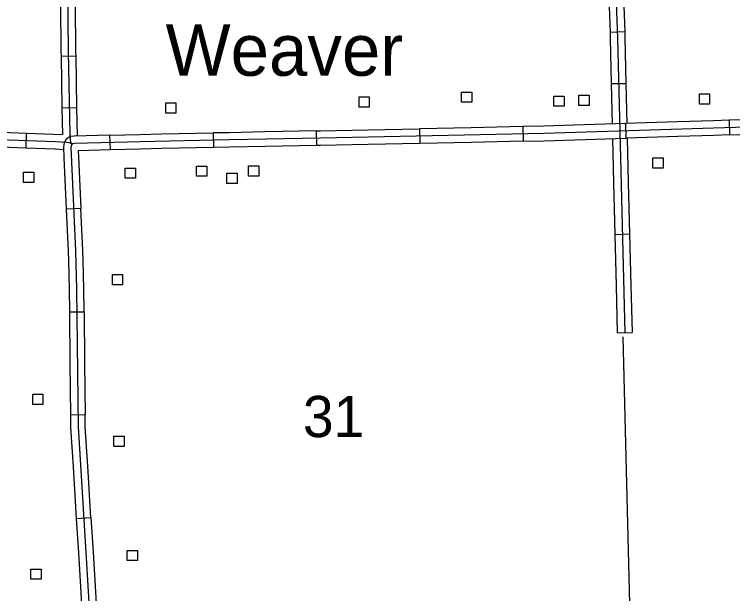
# Model space of a CAD drawing. Extents: x 1084508 to 1142749, y 1057638 to 1093403.
# Drawn here: x 1125227 to 1127533, y 1087915 to 1089777 of the extents above; entities that cross this region are included whole.
import ezdxf

# ---------------------------------------------------------------- set-up
doc = ezdxf.new("R2010")
doc.units = 0
for name, color, linetype in [('Level 24', 7, 'Continuous'), ('Level 31', 7, 'Continuous'), ('Level 32', 7, 'Continuous'), ('Level 45', 7, 'Continuous'), ('Level 5', 7, 'Continuous'), ('Level 56', 7, 'Continuous')]:
    doc.layers.add(name, color=color, linetype=linetype)

msp = doc.modelspace()

# ---------------------------------------------------------------- linework, layer by layer
at = {"layer": 'Level 31'}
for p, q in [((1127192.1, 1089378.9), (1127190.6, 1089425.9)), ((1127521.9, 1089436.5), (1127523.3, 1089389.4)), ((1126197.7, 1089354.8), (1126196.8, 1089401.9)), ((1126528.2, 1089408.9), (1126529.2, 1089361.8)), ((1126859.5, 1089416), (1126860.6, 1089368.9)), ((1125535.2, 1089341.1), (1125533.8, 1089388.2)), ((1125865.4, 1089395.5), (1125866.3, 1089348.5)), ((1126197.7, 1089354.8), (1126197.7, 1089354.8)), ((1125535.2, 1089341.1), (1125535.2, 1089341.1)), ((1125440.6, 1089153.1), (1125393.6, 1089151)), ((1125440.6, 1089153.1), (1125440.6, 1089153.1)), ((1125403.6, 1088820.5), (1125450.7, 1088821.1)), ((1125454.4, 1088489.6), (1125407.3, 1088489.1)), ((1125454.4, 1088489.6), (1125454.4, 1088489.6)), ((1125425.7, 1088157), (1125472.7, 1088159.9))]:
    msp.add_line(p, q, dxfattribs=at)
for points in [[(1127025, 1089420.6), (1126927, 1089417.4), (1126859.5, 1089416)], [(1127190.6, 1089425.9), (1127025, 1089420.6)], [(1127356.2, 1089431.3), (1127190.6, 1089425.9)], [(1127521.9, 1089436.5), (1127471.8, 1089435), (1127356.2, 1089431.3)], [(1127687.6, 1089441.4), (1127521.9, 1089436.5)], [(1127853.5, 1089410), (1127753.9, 1089419.8), (1127472.5, 1089411.5), (1126927.6, 1089393.9), (1126210, 1089378.6), (1125917.2, 1089373), (1125630.5, 1089367.4), (1125419.9, 1089361.3), (1125414.8, 1089361), (1125411.2, 1089358.7), (1125409.2, 1089355.3), (1125408.2, 1089349.8), (1125423.2, 1089017), (1125426.3, 1088893.3), (1125431.3, 1088451), (1125456, 1088047.6), (1125474.1, 1087744.7)], [(1126031.1, 1089398.7), (1125916.7, 1089396.5), (1125865.4, 1089395.5)], [(1126196.8, 1089401.9), (1126031.1, 1089398.7)], [(1126196.8, 1089401.9), (1126209.5, 1089402.1), (1126362.5, 1089405.4)], [(1126362.5, 1089405.4), (1126528.2, 1089408.9)], [(1126693.9, 1089412.4), (1126528.2, 1089408.9)], [(1126859.5, 1089416), (1126693.9, 1089412.4)], [(1125533.8, 1089388.2), (1125418.8, 1089384.8), (1125407.1, 1089384.1), (1125393.8, 1089375.4), (1125386.8, 1089363.6), (1125384.6, 1089351.4), (1125386.1, 1089316.6)], [(1125533.8, 1089388.2), (1125629.9, 1089391), (1125699.7, 1089392.3)], [(1125699.7, 1089392.3), (1125865.4, 1089395.5)], [(1127026.5, 1089373.5), (1127192.1, 1089378.9)], [(1127357.8, 1089384.2), (1127192.1, 1089378.9)], [(1127523.3, 1089389.4), (1127473.2, 1089387.9), (1127357.8, 1089384.2)], [(1127523.3, 1089389.4), (1127689, 1089394.4)], [(1126032, 1089351.6), (1125917.6, 1089349.5), (1125866.3, 1089348.5)], [(1126197.7, 1089354.8), (1126032, 1089351.6)], [(1126363.5, 1089358.3), (1126210.4, 1089355), (1126197.7, 1089354.8)], [(1126529.2, 1089361.8), (1126363.5, 1089358.3)], [(1126694.9, 1089365.4), (1126529.2, 1089361.8)], [(1126860.6, 1089368.9), (1126694.9, 1089365.4)], [(1126860.6, 1089368.9), (1126928.2, 1089370.4), (1127026.5, 1089373.5)], [(1125535.2, 1089341.1), (1125432.3, 1089338.1), (1125433.2, 1089318.7)], [(1125700.6, 1089345.2), (1125631.1, 1089343.9), (1125535.2, 1089341.1)], [(1125866.3, 1089348.5), (1125700.6, 1089345.2)], [(1125386.1, 1089316.6), (1125393.6, 1089151)], [(1125433.2, 1089318.7), (1125440.6, 1089153.1)], [(1125393.6, 1089151), (1125399.7, 1089016.2), (1125400.4, 1088985.9)], [(1125447.5, 1088987.1), (1125446.7, 1089017.9), (1125440.6, 1089153.1)], [(1125400.4, 1088985.9), (1125402.8, 1088892.9), (1125403.6, 1088820.5)], [(1125450.7, 1088821.1), (1125449.8, 1088893.7), (1125447.5, 1088987.1)], [(1125450.7, 1088821.1), (1125452.5, 1088655.4)], [(1125403.6, 1088820.5), (1125405.4, 1088654.8)], [(1125405.4, 1088654.8), (1125407.3, 1088489.1)], [(1125452.5, 1088655.4), (1125454.4, 1088489.6)], [(1125407.3, 1088489.1), (1125407.7, 1088450.1), (1125415.5, 1088322.4)], [(1125462.5, 1088325.3), (1125454.8, 1088451.8), (1125454.4, 1088489.6)], [(1125415.5, 1088322.4), (1125425.7, 1088157)], [(1125472.7, 1088159.9), (1125462.5, 1088325.3)], [(1125425.7, 1088157), (1125432.5, 1088046.2), (1125435.7, 1087991.6)], [(1125472.7, 1088159.9), (1125479.5, 1088049), (1125482.7, 1087994.4)], [(1125435.7, 1087991.6), (1125445.6, 1087826.2)], [(1125482.7, 1087994.4), (1125492.6, 1087829)]]:
    msp.add_lwpolyline(points, dxfattribs=at)
at = {"layer": 'Level 32'}
for p, q in [((1127139.8, 1089719.3), (1127186.8, 1089721.1)), ((1125376.8, 1089642.4), (1125423.9, 1089643.2)), ((1127143.8, 1089554), (1127190.8, 1089555)), ((1125379.8, 1089476.7), (1125426.9, 1089477.5)), ((1125264.6, 1089347.9), (1125266.3, 1089394.9))]:
    msp.add_line(p, q, dxfattribs=at)
for points in [[(1125324.2, 1091691.8), (1125329.1, 1091498.7), (1125337.2, 1091332.2), (1125346.4, 1091124.3), (1125351.7, 1090929.4), (1125360.7, 1090720.6), (1125374.6, 1090512.8), (1125388.2, 1090300.3), (1125393.7, 1090187.7), (1125394.5, 1090086.5), (1125397.4, 1089869.7), (1125400.1, 1089655.9), (1125405, 1089391.6), (1125406.5, 1089373.8), (1125407.6, 1089367.3), (1125409.3, 1089361.8), (1125411.5, 1089358.8)], [(1127132, 1090382.3), (1127137.2, 1090318.7), (1127146.4, 1090168), (1127149.7, 1090073), (1127164.1, 1089700.1), (1127170.7, 1089401.7)], [(1127133.4, 1089884.9), (1127139.8, 1089719.3)], [(1127180.4, 1089886.7), (1127186.8, 1089721.1)], [(1125374.6, 1089808.2), (1125376.5, 1089655.5), (1125376.8, 1089642.4)], [(1125421.7, 1089808.8), (1125423.6, 1089656.3), (1125423.9, 1089643.2)], [(1127186.8, 1089721.1), (1127187.6, 1089700.8), (1127190.8, 1089555)], [(1127139.8, 1089719.3), (1127140.6, 1089699.4), (1127143.8, 1089554)], [(1125376.8, 1089642.4), (1125379.8, 1089476.7)], [(1125423.9, 1089643.2), (1125426.9, 1089477.5)], [(1127143.8, 1089554), (1127146.6, 1089424.5)], [(1127190.8, 1089555), (1127193.7, 1089426)], [(1120956.4, 1089528.3), (1121210.7, 1089523), (1121380.4, 1089514.7), (1121609.7, 1089503.3), (1121704.6, 1089501.4), (1121790.8, 1089497.2), (1122045.2, 1089479), (1122189.8, 1089475.2), (1122606.3, 1089464.5), (1122980.3, 1089447.4), (1123145.4, 1089445.1), (1123312.5, 1089438.7), (1123573.3, 1089431.5), (1123801.5, 1089421.6), (1124244.8, 1089407.2), (1124692.1, 1089394.7), (1125088.4, 1089378), (1125359.1, 1089367.9), (1125395.1, 1089365.9), (1125402.3, 1089364.6), (1125406.7, 1089363), (1125409.3, 1089361.8)], [(1125379.8, 1089476.7), (1125381.4, 1089390.6)], [(1125426.9, 1089477.5), (1125428.6, 1089385.1)], [(1125100.7, 1089401.1), (1125266.3, 1089394.9)], [(1125266.3, 1089394.9), (1125381.4, 1089390.6)], [(1125099, 1089354), (1125264.6, 1089347.9)], [(1125264.6, 1089347.9), (1125358, 1089344.4), (1125385, 1089342.9)]]:
    msp.add_lwpolyline(points, dxfattribs=at)
at = {"layer": 'Level 45'}
for p, q in [((1127155.4, 1089069.8), (1127202.4, 1089071)), ((1127163.2, 1088753.2), (1127210.3, 1088754.3))]:
    msp.add_line(p, q, dxfattribs=at)
for points in [[(1127170.7, 1089401.7), (1127186.8, 1088753.7)], [(1127147.7, 1089377.4), (1127151.3, 1089235.5)], [(1127194.8, 1089379), (1127198.3, 1089236.6)], [(1127198.3, 1089236.6), (1127202.4, 1089071)], [(1127151.3, 1089235.5), (1127155.4, 1089069.8)], [(1127155.4, 1089069.8), (1127159.5, 1088904.1)], [(1127202.4, 1089071), (1127206.6, 1088905.3)], [(1127159.5, 1088904.1), (1127163.2, 1088753.2)], [(1127206.6, 1088905.3), (1127210.3, 1088754.3)]]:
    msp.add_lwpolyline(points, dxfattribs=at)
at = {"layer": 'Level 5'}
msp.add_lwpolyline([(1127180.7, 1088740.7), (1127206.4, 1087711.3)], dxfattribs=at)
at = {"layer": 'Level 56'}
for points in [[(1126662.7, 1089494.4), (1126662.7, 1089527.1), (1126695.5, 1089527.1), (1126695.5, 1089494.4)], [(1126959.7, 1089481.3), (1126959.7, 1089514), (1126992.4, 1089514), (1126992.4, 1089481.3)], [(1127040.1, 1089484), (1127040.1, 1089516.7), (1127072.9, 1089516.7), (1127072.9, 1089484)], [(1127426.8, 1089488.4), (1127426.8, 1089521.1), (1127459.6, 1089521.1), (1127459.6, 1089488.4)], [(1125713.1, 1089459.7), (1125713.1, 1089492.4), (1125745.9, 1089492.4), (1125745.9, 1089459.7)], [(1126334, 1089478.8), (1126334, 1089511.5), (1126366.7, 1089511.5), (1126366.7, 1089478.8)], [(1127277.6, 1089282.5), (1127277.6, 1089315.2), (1127310.4, 1089315.2), (1127310.4, 1089282.5)], [(1125582.7, 1089250.2), (1125582.7, 1089282.9), (1125615.5, 1089282.9), (1125615.5, 1089250.2)], [(1125812, 1089256.6), (1125812, 1089289.3), (1125844.7, 1089289.3), (1125844.7, 1089256.6)], [(1125979.3, 1089256.8), (1125979.3, 1089289.5), (1126012.1, 1089289.5), (1126012.1, 1089256.8)], [(1125256.2, 1089236.9), (1125256.2, 1089269.6), (1125289, 1089269.6), (1125289, 1089236.9)], [(1125909.7, 1089233.6), (1125909.7, 1089266.3), (1125942.4, 1089266.3), (1125942.4, 1089233.6)], [(1125541.7, 1088907.6), (1125541.7, 1088940.3), (1125574.4, 1088940.3), (1125574.4, 1088907.6)], [(1125285.7, 1088523.2), (1125285.7, 1088555.8), (1125318.5, 1088555.8), (1125318.5, 1088523.2)], [(1125546.8, 1088388.6), (1125546.8, 1088421.3), (1125579.6, 1088421.3), (1125579.6, 1088388.6)], [(1125589.2, 1088021.7), (1125589.2, 1088054.4), (1125622, 1088054.4), (1125622, 1088021.7)], [(1125280.3, 1087961.6), (1125280.3, 1087994.2), (1125313.1, 1087994.2), (1125313.1, 1087961.6)]]:
    msp.add_lwpolyline(points, close=True, dxfattribs=at)

# ---------------------------------------------------------------- texts
at = {"layer": 'Level 24'}
msp.add_text('Weaver', height=165.73, dxfattribs=at).set_placement((1125712.3, 1089579.4))
at = {"layer": 'Level 5'}
msp.add_text('31', height=132.58, dxfattribs=at).set_placement((1126153.5, 1088418.2))

doc.saveas('drawing.dxf')
